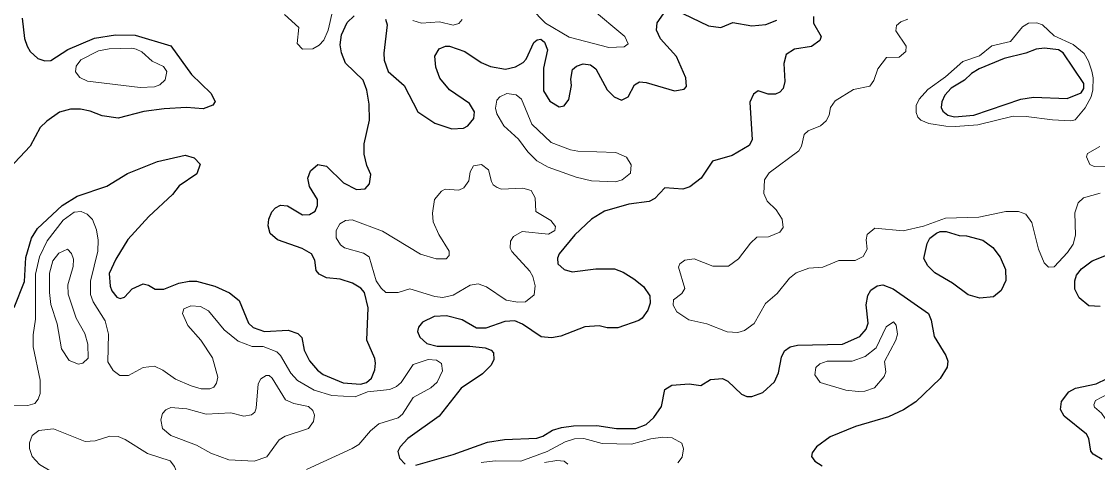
# Model space of a CAD drawing. Extents: x 577 to 602.9, y 7483.8 to 7511.6.
# Drawn here: x 585.101 to 587.677, y 7494.403 to 7495.458 of the extents above; entities that cross this region are included whole.
import ezdxf

# ---------------------------------------------------------------- set-up
doc = ezdxf.new("R2010")
doc.units = 0
doc.header["$LTSCALE"] = 0.032
doc.layers.add('1', color=7, linetype='Continuous', lineweight=25)
doc.layers.add('2', color=7, linetype='Continuous', lineweight=13)

msp = doc.modelspace()

# ---------------------------------------------------------------- linework, layer by layer
at = {"layer": '1'}
for points in [[(585.1031, 7495.4665), (585.1087, 7495.4172), (585.115, 7495.3989), (585.1222, 7495.3862), (585.1405, 7495.3695), (585.1572, 7495.3639), (585.1715, 7495.3647), (585.212, 7495.3909), (585.2764, 7495.418), (585.3265, 7495.4259), (585.3735, 7495.4251), (585.4585, 7495.3997), (585.5086, 7495.3313), (585.5548, 7495.2868), (585.5651, 7495.2669), (585.5595, 7495.2581), (585.5365, 7495.2494), (585.4967, 7495.2526), (585.4426, 7495.2494), (585.3941, 7495.243), (585.3329, 7495.2271), (585.2947, 7495.2327), (585.2661, 7495.2438), (585.2423, 7495.2486), (585.2184, 7495.2486), (585.1922, 7495.2414), (585.1619, 7495.22), (585.146, 7495.2041), (585.1222, 7495.1595), (585.0729, 7495.1071)], [(585.8641, 7495.4021), (585.8673, 7495.4259), (585.8808, 7495.4561), (585.8975, 7495.472)], [(585.973, 7495.4641), (585.977, 7495.4498), (585.9683, 7495.3822), (585.9698, 7495.3655), (585.9794, 7495.3385), (586.0176, 7495.3051), (586.0502, 7495.2422), (586.0907, 7495.2152), (586.1313, 7495.2017), (586.1591, 7495.2033), (586.1694, 7495.2088), (586.1837, 7495.2263), (586.1853, 7495.2422), (586.1734, 7495.2621), (586.1257, 7495.2947), (586.1026, 7495.3225), (586.0931, 7495.3488), (586.0907, 7495.375), (586.101, 7495.3925), (586.1162, 7495.3989), (586.1257, 7495.3989), (586.1623, 7495.3862), (586.202, 7495.3599), (586.2243, 7495.3504), (586.2601, 7495.344), (586.2839, 7495.3496), (586.3022, 7495.3599), (586.3094, 7495.3679), (586.3277, 7495.4076), (586.3356, 7495.414), (586.3444, 7495.4156), (586.3531, 7495.4084), (586.3603, 7495.3901), (586.3507, 7495.3464), (586.3507, 7495.2923), (586.3658, 7495.2677), (586.3881, 7495.2542), (586.4, 7495.2565), (586.4112, 7495.2717), (586.4175, 7495.3051), (586.4159, 7495.3202), (586.4199, 7495.3432), (586.4295, 7495.3512), (586.4454, 7495.3567), (586.4629, 7495.3544), (586.4764, 7495.3448), (586.5034, 7495.2947), (586.5201, 7495.278), (586.5376, 7495.2701), (586.5535, 7495.278), (586.5686, 7495.3066), (586.5805, 7495.3138), (586.5964, 7495.3122), (586.664, 7495.2923), (586.6871, 7495.2963), (586.6927, 7495.3027), (586.6911, 7495.3233), (586.6688, 7495.3742), (586.6306, 7495.4164), (586.6211, 7495.4378), (586.6227, 7495.4553), (586.6378, 7495.4768)], [(586.9972, 7495.4705), (586.9972, 7495.4545), (587.0155, 7495.4219), (587.0123, 7495.4124), (586.9924, 7495.3981), (586.9519, 7495.3917), (586.932, 7495.379), (586.9264, 7495.3575), (586.9288, 7495.3146), (586.9241, 7495.2979), (586.9161, 7495.2892), (586.9058, 7495.2844), (586.8883, 7495.2844), (586.8644, 7495.2923), (586.8533, 7495.2844), (586.8445, 7495.2653), (586.8501, 7495.1746), (586.8429, 7495.1611), (586.8024, 7495.1373), (586.7555, 7495.1238), (586.7284, 7495.0832), (586.7014, 7495.0625), (586.6839, 7495.057), (586.641, 7495.0601), (586.6171, 7495.0347), (586.6036, 7495.0275), (586.5551, 7495.0212), (586.497, 7495.0045), (586.466, 7494.9854), (586.4255, 7494.948), (586.3881, 7494.9019), (586.3841, 7494.8916), (586.3849, 7494.878), (586.4, 7494.8645), (586.4191, 7494.859), (586.4764, 7494.8661), (586.5209, 7494.8661), (586.5416, 7494.8582), (586.567, 7494.8423), (586.5901, 7494.824), (586.6052, 7494.8017), (586.606, 7494.7842), (586.6004, 7494.7675), (586.5869, 7494.7484), (586.5789, 7494.7429), (586.5289, 7494.7254), (586.5034, 7494.7254), (586.4843, 7494.7301), (586.4501, 7494.7278), (586.3921, 7494.7055)], [(586.6839, 7495.4776), (586.7459, 7495.4474), (586.7754, 7495.4434), (586.804, 7495.4561), (586.8493, 7495.4474), (586.8827, 7495.4506), (586.9089, 7495.4617)], [(585.084, 7494.7739), (585.1087, 7494.8359), (585.1118, 7494.8932), (585.1254, 7494.9393), (585.1397, 7494.9631), (585.1985, 7495.018), (585.2343, 7495.0403), (585.3059, 7495.0641), (585.3552, 7495.0943), (585.4267, 7495.123), (585.4935, 7495.1381), (585.515, 7495.1317), (585.5293, 7495.1166), (585.5214, 7495.0935), (585.4792, 7495.0649), (585.4625, 7495.0442), (585.4061, 7494.9918), (585.356, 7494.9361), (585.3273, 7494.8892), (585.3114, 7494.855), (585.3138, 7494.8248), (585.3178, 7494.8136), (585.3297, 7494.7985), (585.3377, 7494.7953), (585.348, 7494.7985), (585.3663, 7494.8184), (585.3925, 7494.8303), (585.4053, 7494.8272), (585.4212, 7494.8176), (585.4418, 7494.8176), (585.4784, 7494.8319), (585.5031, 7494.8367), (585.5206, 7494.8367), (585.5643, 7494.8248), (585.5993, 7494.8089), (585.6223, 7494.7906), (585.6446, 7494.7365), (585.6557, 7494.7262), (585.6828, 7494.7166), (585.74, 7494.7198), (585.7631, 7494.7119), (585.7726, 7494.7023), (585.7782, 7494.6713), (585.7909, 7494.6459), (585.81, 7494.6236), (585.8235, 7494.6133), (585.8712, 7494.5934), (585.9126, 7494.5902), (585.9269, 7494.5942), (585.9388, 7494.6045), (585.9468, 7494.6244), (585.9484, 7494.6403), (585.9468, 7494.6514), (585.9277, 7494.6952), (585.9309, 7494.7731), (585.9221, 7494.8097), (585.9134, 7494.82), (585.8935, 7494.8319), (585.8641, 7494.8415), (585.8315, 7494.8446), (585.814, 7494.8534), (585.8068, 7494.8621), (585.8036, 7494.8868), (585.7957, 7494.9019), (585.7734, 7494.9146), (585.7138, 7494.9353), (585.6963, 7494.9512), (585.6915, 7494.9695), (585.6931, 7494.9854), (585.7003, 7495.0029), (585.709, 7495.0124), (585.7217, 7495.0188), (585.7377, 7495.0172), (585.7742, 7494.9957), (585.7909, 7494.9965), (585.8044, 7495.0045), (585.81, 7495.018), (585.81, 7495.0323), (585.7909, 7495.0633), (585.787, 7495.0832), (585.7933, 7495.1007), (585.8108, 7495.1158), (585.8315, 7495.1118), (585.872, 7495.0721), (585.903, 7495.0562), (585.9237, 7495.0578), (585.9341, 7495.0697), (585.9372, 7495.0919), (585.9277, 7495.1134), (585.9213, 7495.1405), (585.9213, 7495.1651), (585.9341, 7495.2224), (585.9333, 7495.2605), (585.9277, 7495.2939), (585.919, 7495.3178), (585.8768, 7495.3583), (585.8673, 7495.383), (585.8641, 7495.4021)], [(587.6834, 7494.7763), (587.6564, 7494.7779), (587.6326, 7494.7969), (587.6222, 7494.8176), (587.6222, 7494.8375), (587.6262, 7494.851), (587.6381, 7494.8661), (587.6636, 7494.8852), (587.7701, 7494.9281)], [(586.0454, 7494.3962), (586.1344, 7494.4216), (586.2171, 7494.4518), (586.2577, 7494.4582), (586.3348, 7494.4614), (586.3491, 7494.4661), (586.3722, 7494.4805), (586.3937, 7494.4868), (586.4223, 7494.4908), (586.4788, 7494.4916), (586.5257, 7494.4844), (586.5718, 7494.4844), (586.5964, 7494.494), (586.6147, 7494.5107), (586.633, 7494.5369), (586.641, 7494.5775), (586.6577, 7494.5878), (586.6998, 7494.591), (586.7276, 7494.587), (586.7507, 7494.6013), (586.7793, 7494.6037), (586.7921, 7494.5973), (586.8247, 7494.5663), (586.8374, 7494.5608), (586.8493, 7494.5608), (586.8755, 7494.5703), (586.9034, 7494.5958), (586.9129, 7494.6172), (586.9201, 7494.6546), (586.928, 7494.6697), (586.9408, 7494.68), (586.959, 7494.684), (587.0664, 7494.6864), (587.1077, 7494.7047), (587.1228, 7494.7222), (587.1276, 7494.7365), (587.1228, 7494.7802), (587.1268, 7494.8025), (587.134, 7494.8152), (587.1491, 7494.8256), (587.1626, 7494.8279), (587.1873, 7494.8184), (587.2723, 7494.7596), (587.2787, 7494.7437), (587.2859, 7494.7047), (587.3137, 7494.6586), (587.3185, 7494.6451), (587.3169, 7494.6307), (587.3002, 7494.6037), (587.2421, 7494.548), (587.2127, 7494.529), (587.1769, 7494.5123), (587.0974, 7494.4892), (587.037, 7494.4646), (587.0044, 7494.4407), (586.994, 7494.4256), (586.9924, 7494.4176), (587.0004, 7494.4057), (587.0179, 7494.3946)], [(586.3921, 7494.7055), (586.3698, 7494.7015), (586.3452, 7494.7039), (586.3006, 7494.7341), (586.2823, 7494.7421), (586.2585, 7494.7405), (586.2124, 7494.7246), (586.1901, 7494.7246), (586.1559, 7494.7445), (586.1185, 7494.754), (586.0891, 7494.7524), (586.0613, 7494.7389), (586.0517, 7494.727), (586.0494, 7494.7166), (586.0549, 7494.7031), (586.0716, 7494.688), (586.0963, 7494.6816), (586.1742, 7494.6816), (586.2108, 7494.6769), (586.2259, 7494.6713), (586.2315, 7494.6649), (586.2322, 7494.649), (586.2259, 7494.6355), (586.2052, 7494.6148), (586.1535, 7494.5806), (586.101, 7494.5139), (586.0263, 7494.4606), (586.008, 7494.4407), (586.0024, 7494.4288), (586.0064, 7494.4129), (586.0199, 7494.3986)], [(587.6882, 7494.4097), (587.666, 7494.4224), (587.6604, 7494.4296), (587.6564, 7494.4606), (587.6508, 7494.4709), (587.5968, 7494.5139), (587.588, 7494.5298), (587.5904, 7494.5488), (587.6079, 7494.5719), (587.6238, 7494.5806), (587.6739, 7494.591), (587.7001, 7494.6037)]]:
    msp.add_lwpolyline(points, dxfattribs=at)
for points in [[(587.3343, 7495.2298), (587.3805, 7495.2343), (587.4934, 7495.2725), (587.5236, 7495.2772), (587.6039, 7495.274), (587.6373, 7495.2876), (587.6437, 7495.2979), (587.6437, 7495.3098), (587.5944, 7495.383), (587.5833, 7495.3901), (587.5499, 7495.3941), (587.53, 7495.3917), (587.5053, 7495.3822), (587.4536, 7495.3695), (587.3932, 7495.3448), (587.3749, 7495.3337), (587.3582, 7495.3178), (587.3264, 7495.2987), (587.3113, 7495.282), (587.3041, 7495.2661), (587.3026, 7495.2526), (587.3065, 7495.2438), (587.3185, 7495.2343)], [(587.3635, 7494.9453), (587.402, 7494.9345), (587.4266, 7494.917), (587.4441, 7494.8939), (587.4568, 7494.8645), (587.4576, 7494.8383), (587.4465, 7494.8144), (587.4282, 7494.7993), (587.3948, 7494.7961), (587.367, 7494.8041), (587.3296, 7494.8319), (587.2874, 7494.8566), (587.2707, 7494.8733), (587.2612, 7494.8908), (587.2692, 7494.9273), (587.2755, 7494.9393), (587.2914, 7494.952), (587.3002, 7494.956), (587.3145, 7494.956), (587.3455, 7494.9464)]]:
    msp.add_lwpolyline(points, close=True, dxfattribs=at)
at = {"layer": '2'}
for points in [[(585.7313, 7495.4752), (585.7655, 7495.4434), (585.7615, 7495.4052), (585.7742, 7495.3917), (585.7989, 7495.3925), (585.814, 7495.4013), (585.8251, 7495.4132), (585.8355, 7495.4371), (585.8466, 7495.4864)], [(586.3205, 7495.4903), (586.3555, 7495.4545), (586.412, 7495.4204), (586.5074, 7495.3957), (586.544, 7495.3973), (586.5535, 7495.4045), (586.5455, 7495.4219), (586.4629, 7495.4911)], [(586.0382, 7495.4609), (586.0589, 7495.4538), (586.1018, 7495.4577), (586.1344, 7495.449), (586.148, 7495.453), (586.1559, 7495.4633)], [(587.223, 7495.4641), (587.2063, 7495.4577), (587.196, 7495.4482), (587.1944, 7495.4355), (587.2191, 7495.3989), (587.2183, 7495.3862), (587.2024, 7495.3726), (587.1714, 7495.3718), (587.1507, 7495.3448), (587.1411, 7495.317), (587.1316, 7495.3035), (587.0926, 7495.2955), (587.0489, 7495.2685), (587.0378, 7495.2526), (587.0346, 7495.2343), (587.0274, 7495.2208), (587.0139, 7495.2088), (586.9845, 7495.1969), (586.9749, 7495.1874), (586.9686, 7495.1595), (586.9622, 7495.1484), (586.8907, 7495.0959), (586.8795, 7495.0792), (586.8779, 7495.0466), (586.8859, 7495.0283), (586.9074, 7495.0077), (586.9217, 7494.9854), (586.9248, 7494.9655), (586.9161, 7494.9544), (586.8891, 7494.9432), (586.8612, 7494.9417), (586.8461, 7494.9281), (586.8175, 7494.89), (586.7936, 7494.8725), (586.7563, 7494.8725), (586.7117, 7494.89), (586.6887, 7494.8868), (586.6768, 7494.878), (586.6736, 7494.8701), (586.6887, 7494.8192), (586.6815, 7494.8073), (586.6616, 7494.7922), (586.6608, 7494.7794), (586.6696, 7494.7635), (586.699, 7494.7445)], [(587.7001, 7495.1118), (587.6691, 7495.111), (587.658, 7495.1158), (587.6508, 7495.1341), (587.6532, 7495.142), (587.6827, 7495.1587)], [(586.699, 7494.7445), (586.742, 7494.7349), (586.7905, 7494.7158), (586.8159, 7494.7142), (586.8318, 7494.719), (586.8549, 7494.7357), (586.8819, 7494.7834), (586.9097, 7494.8073), (586.9392, 7494.8439), (586.9559, 7494.8566), (586.9861, 7494.8677), (587.0195, 7494.8701), (587.0576, 7494.886), (587.0966, 7494.886), (587.1157, 7494.8955), (587.1252, 7494.913), (587.1228, 7494.9353), (587.1252, 7494.9488), (587.1435, 7494.9639), (587.2119, 7494.9576), (587.2604, 7494.9687), (587.3129, 7494.9878), (587.3924, 7494.9902), (587.4576, 7495.0037), (587.4878, 7495.0037), (587.5053, 7494.9973), (587.5196, 7494.9774), (587.5355, 7494.913), (587.5491, 7494.8804), (587.5594, 7494.8701), (587.5729, 7494.8709), (587.6047, 7494.9051), (587.6182, 7494.925), (587.6238, 7494.9472), (587.6222, 7495.0005), (587.6302, 7495.0244), (587.6429, 7495.0363), (587.6834, 7495.0474)], [(585.2279, 7495.0021), (585.2009, 7494.983), (585.1627, 7494.9329), (585.1444, 7494.8947), (585.1349, 7494.8534), (585.1349, 7494.746), (585.1293, 7494.7087), (585.1293, 7494.68), (585.146, 7494.5997), (585.146, 7494.5679), (585.1413, 7494.5544), (585.1333, 7494.5441), (585.1166, 7494.5393), (585.018, 7494.5401)], [(585.7838, 7494.3858), (585.8927, 7494.4367), (585.9086, 7494.4463), (585.9364, 7494.4789), (585.9563, 7494.4956), (586.0032, 7494.5099), (586.0136, 7494.5186), (586.039, 7494.5584), (586.0812, 7494.5814), (586.0963, 7494.595), (586.109, 7494.622), (586.1066, 7494.6395), (586.0947, 7494.6474), (586.0748, 7494.649), (586.039, 7494.6371), (586.0104, 7494.5942), (585.9993, 7494.5846), (585.9834, 7494.5775), (585.9293, 7494.5719), (585.8999, 7494.56), (585.8442, 7494.5632), (585.8021, 7494.5759), (585.7623, 7494.5989), (585.7464, 7494.6164), (585.7217, 7494.6586), (585.7122, 7494.6673), (585.6796, 7494.6808), (585.6534, 7494.6808), (585.62, 7494.6928), (585.5866, 7494.7206), (585.5492, 7494.7659), (585.5301, 7494.7763), (585.507, 7494.7779), (585.4896, 7494.7707), (585.4864, 7494.7596), (585.4999, 7494.7309), (585.5309, 7494.6952), (585.5587, 7494.653), (585.5715, 7494.6069), (585.5683, 7494.5926), (585.5619, 7494.583), (585.5524, 7494.5791), (585.5317, 7494.5791), (585.5078, 7494.5862), (585.4697, 7494.6021), (585.4395, 7494.6236), (585.4196, 7494.6331), (585.3925, 7494.6299), (585.3576, 7494.6109), (585.3369, 7494.6109), (585.321, 7494.6228), (585.3083, 7494.6435), (585.3098, 7494.7103), (585.3019, 7494.7421), (585.2733, 7494.7874), (585.2669, 7494.8049), (585.2669, 7494.8367), (585.2844, 7494.9083), (585.2852, 7494.9345), (585.2812, 7494.9599), (585.2717, 7494.9846), (585.259, 7494.9973), (585.2446, 7495.0037), (585.2279, 7495.0021)], [(586.672, 7494.4017), (586.6823, 7494.416), (586.6855, 7494.4359), (586.6815, 7494.4494), (586.6585, 7494.4622), (586.6362, 7494.4638), (586.6076, 7494.4598), (586.5615, 7494.4471), (586.4915, 7494.4486), (586.4477, 7494.4606), (586.4247, 7494.4598), (586.4024, 7494.4526), (586.3595, 7494.4288), (586.2967, 7494.4057), (586.2354, 7494.4065), (586.202, 7494.4025)], [(586.4088, 7494.3986), (586.4, 7494.4057), (586.3825, 7494.4073), (586.3531, 7494.4025)]]:
    msp.add_lwpolyline(points, dxfattribs=at)
for points in [[(587.5061, 7495.2311), (587.5689, 7495.2232), (587.6127, 7495.2208), (587.623, 7495.2232), (587.6469, 7495.2518), (587.6612, 7495.278), (587.6652, 7495.2947), (587.666, 7495.3233), (587.6628, 7495.3392), (587.6556, 7495.3631), (587.6445, 7495.3814), (587.6182, 7495.4029), (587.5729, 7495.4235), (587.5451, 7495.4498), (587.5316, 7495.4553), (587.5117, 7495.4545), (587.4974, 7495.445), (587.4687, 7495.41), (587.4242, 7495.3997), (587.394, 7495.3758), (587.3542, 7495.3623), (587.3129, 7495.3257), (587.2707, 7495.2955), (587.2501, 7495.2725), (587.2429, 7495.2573), (587.2429, 7495.2406), (587.2469, 7495.2295), (587.2541, 7495.2224), (587.2731, 7495.2144), (587.3137, 7495.208), (587.3367, 7495.2065), (587.39, 7495.2112), (587.4751, 7495.2319)], [(585.3758, 7495.3917), (585.3894, 7495.3854), (585.414, 7495.3631), (585.441, 7495.3504), (585.449, 7495.3385), (585.445, 7495.3186), (585.4323, 7495.3066), (585.4196, 7495.3019), (585.3854, 7495.3003), (585.2597, 7495.3154), (585.2407, 7495.3241), (585.2303, 7495.3377), (585.2319, 7495.3512), (585.2438, 7495.3663), (585.286, 7495.3878), (585.3114, 7495.3925), (585.3655, 7495.3941)], [(586.3134, 7495.146), (586.3348, 7495.1245), (586.3619, 7495.1094), (586.4287, 7495.0856), (586.466, 7495.0768), (586.5233, 7495.0745), (586.5392, 7495.0792), (586.5591, 7495.0951), (586.5607, 7495.115), (586.5495, 7495.1333), (586.5241, 7495.1444), (586.4326, 7495.1476), (586.4151, 7495.1508), (586.369, 7495.1683), (586.3229, 7495.2128), (586.2982, 7495.2725), (586.2855, 7495.2828), (586.2633, 7495.286), (586.2466, 7495.278), (586.2394, 7495.2701), (586.2362, 7495.251), (586.2394, 7495.2375), (586.2561, 7495.2088), (586.2911, 7495.1762)], [(586.2195, 7495.1031), (586.2267, 7495.0752), (586.2307, 7495.0673), (586.2402, 7495.0609), (586.2505, 7495.057), (586.3014, 7495.0593), (586.3213, 7495.0538), (586.3309, 7495.0363), (586.3324, 7495.0037), (586.3682, 7494.9822), (586.3794, 7494.9679), (586.3778, 7494.9584), (586.3627, 7494.9496), (586.2998, 7494.956), (586.2792, 7494.944), (586.272, 7494.9321), (586.2712, 7494.9154), (586.2752, 7494.9075), (586.3181, 7494.8606), (586.3253, 7494.8478), (586.3309, 7494.8256), (586.3285, 7494.8041), (586.3078, 7494.7874), (586.2895, 7494.7866), (586.2617, 7494.7914), (586.214, 7494.8232), (586.1941, 7494.8303), (586.175, 7494.8272), (586.1344, 7494.8033), (586.1098, 7494.7977), (586.0907, 7494.8001), (586.0311, 7494.8184), (586.0032, 7494.8097), (585.9738, 7494.8097), (585.9619, 7494.82), (585.95, 7494.8375), (585.9333, 7494.8947), (585.9197, 7494.9035), (585.8744, 7494.9162), (585.8649, 7494.9234), (585.8545, 7494.9401), (585.8545, 7494.9584), (585.8633, 7494.9743), (585.8768, 7494.9822), (585.8927, 7494.9838), (585.9651, 7494.9568), (586.0565, 7494.9011), (586.0939, 7494.89), (586.1177, 7494.89), (586.1249, 7494.8979), (586.1249, 7494.9083), (586.1003, 7494.9488), (586.0867, 7494.979), (586.0851, 7494.9997), (586.0899, 7495.0323), (586.1066, 7495.0522), (586.1154, 7495.057), (586.148, 7495.0546), (586.1599, 7495.0601), (586.1718, 7495.0768), (586.175, 7495.0983), (586.1829, 7495.1126), (586.2028, 7495.1158)], [(585.2375, 7494.6379), (585.2486, 7494.6403), (585.2613, 7494.6522), (585.2605, 7494.6864), (585.2534, 7494.7119), (585.2319, 7494.7484), (585.2128, 7494.8057), (585.212, 7494.8279), (585.2248, 7494.8717), (585.2256, 7494.8892), (585.2208, 7494.9027), (585.2112, 7494.913), (585.1906, 7494.9035), (585.1763, 7494.8852), (585.1683, 7494.8558), (585.1683, 7494.8097), (585.1715, 7494.781), (585.1866, 7494.7349), (585.1969, 7494.6745), (585.2152, 7494.6466)], [(587.1038, 7494.5727), (587.1197, 7494.5735), (587.1427, 7494.5814), (587.1658, 7494.6085), (587.1698, 7494.6196), (587.1666, 7494.6443), (587.1944, 7494.6952), (587.1984, 7494.7103), (587.1952, 7494.7317), (587.1888, 7494.7397), (587.1706, 7494.7278), (587.1467, 7494.6769), (587.1205, 7494.6562), (587.0894, 7494.6451), (587.0298, 7494.6451), (587.0123, 7494.6387), (587.0028, 7494.6299), (587.0004, 7494.6125), (587.0131, 7494.5942), (587.0743, 7494.5759)], [(585.4585, 7494.4677), (585.5206, 7494.4447), (585.5548, 7494.4248), (585.5977, 7494.4089), (585.6581, 7494.4057), (585.6883, 7494.4168), (585.7178, 7494.4574), (585.7329, 7494.4661), (585.7885, 7494.4844), (585.8005, 7494.5011), (585.8029, 7494.5162), (585.7989, 7494.5274), (585.7885, 7494.5369), (585.7536, 7494.5441), (585.7337, 7494.5528), (585.7011, 7494.6045), (585.6939, 7494.6109), (585.6868, 7494.6109), (585.674, 7494.6029), (585.6677, 7494.591), (585.6629, 7494.5329), (585.6597, 7494.5234), (585.6518, 7494.517), (585.6335, 7494.5139), (585.6025, 7494.5218), (585.5436, 7494.5186), (585.4975, 7494.5313), (585.4585, 7494.5345), (585.4466, 7494.529), (585.4387, 7494.5202), (585.4347, 7494.5051), (585.4387, 7494.4844)], [(587.782, 7494.5091), (587.7916, 7494.4813), (587.7884, 7494.4669), (587.7709, 7494.451), (587.7455, 7494.451), (587.7256, 7494.4598), (587.7137, 7494.4701), (587.6954, 7494.5083), (587.6866, 7494.521), (587.6699, 7494.5353), (587.6683, 7494.5409), (587.6723, 7494.5512), (587.7025, 7494.5671), (587.7693, 7494.6164), (587.786, 7494.6204), (587.8011, 7494.6133), (587.8059, 7494.6029), (587.8059, 7494.5894), (587.798, 7494.5735), (587.782, 7494.5544), (587.7773, 7494.5417), (587.7773, 7494.5226)], [(585.278, 7494.455), (585.313, 7494.4661), (585.3329, 7494.4653), (585.3496, 7494.4582), (585.4029, 7494.424), (585.457, 7494.4065), (585.4673, 7494.393), (585.4737, 7494.3755), (585.4752, 7494.3572), (585.4721, 7494.3445), (585.457, 7494.3278), (585.4323, 7494.3246), (585.3106, 7494.3524), (585.2725, 7494.354), (585.2112, 7494.3628), (585.1914, 7494.3699), (585.1444, 7494.3978), (585.127, 7494.4176), (585.1206, 7494.4367), (585.1206, 7494.4502), (585.127, 7494.4677), (585.1429, 7494.4797), (585.1778, 7494.4836), (585.2542, 7494.4534)]]:
    msp.add_lwpolyline(points, close=True, dxfattribs=at)

doc.saveas('drawing.dxf')
